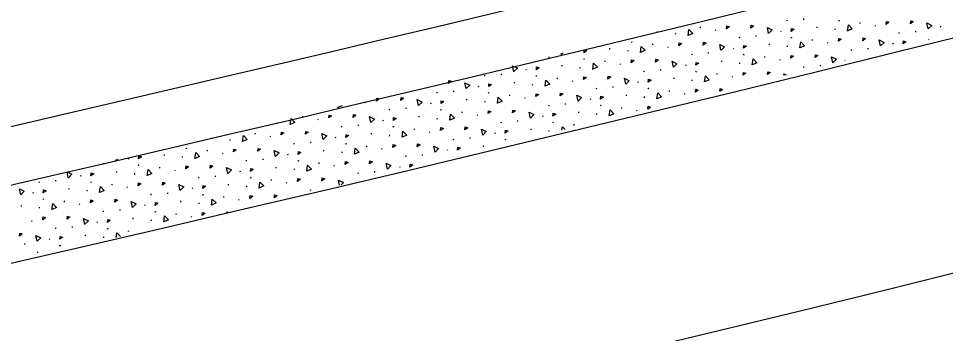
# Model space of a CAD drawing. Extents: x 2338610 to 2351914, y 366540 to 376484.
# Drawn here: x 2348180.75 to 2348229.46, y 367537.47 to 367554.01 of the extents above; entities that cross this region are included whole.
import ezdxf

# ---------------------------------------------------------------- set-up
doc = ezdxf.new("R2010")
doc.units = 0
for name, color, linetype in [('RD_HC_Cl', 7, 'Continuous'), ('RD_PD_ConcMed', 7, 'Continuous'), ('RD_PD_Final_LnLine', 7, 'Continuous')]:
    doc.layers.add(name, color=color, linetype=linetype)

msp = doc.modelspace()

# ---------------------------------------------------------------- linework, layer by layer
at = {"layer": 'RD_HC_Cl'}
msp.add_arc((2347533.93, 370355.677), 2880.79, 281.440729, 295.940729, dxfattribs=at)
at = {"layer": 'RD_PD_ConcMed'}
for p, q in [((2348221.149, 367553.886), (2348221.153, 367553.94)), ((2348222.02, 367553.954), (2348222.025, 367554.009)), ((2348223.836, 367553.917), (2348223.868, 367553.893)), ((2348223.861, 367553.913), (2348223.894, 367553.889)), ((2348215.502, 367553.664), (2348215.51, 367553.657)), ((2348216.591, 367553.519), (2348216.595, 367553.573)), ((2348217.363, 367553.416), (2348217.395, 367553.393)), ((2348222.712, 367553.517), (2348222.716, 367553.572)), ((2348223.666, 367553.42), (2348223.67, 367553.474)), ((2348224.974, 367553.75), (2348224.978, 367553.804)), ((2348225.747, 367553.648), (2348225.779, 367553.624)), ((2348229.189, 367553.605), (2348229.211, 367553.56)), ((2348214.329, 367553.286), (2348214.333, 367553.34)), ((2348215.282, 367553.188), (2348215.286, 367553.243)), ((2348218.645, 367552.995), (2348218.649, 367553.049)), ((2348219.516, 367553.063), (2348219.52, 367553.118)), ((2348220.806, 367553.374), (2348220.828, 367553.329)), ((2348221.332, 367553.026), (2348221.364, 367553.002)), ((2348221.357, 367553.021), (2348221.389, 367552.997)), ((2348222.469, 367552.859), (2348222.473, 367552.913)), ((2348227.028, 367553.226), (2348227.032, 367553.281)), ((2348227.899, 367553.294), (2348227.903, 367553.349)), ((2348228.594, 367552.9), (2348228.595, 367552.912)), ((2348211.824, 367552.394), (2348211.828, 367552.449)), ((2348212.948, 367552.795), (2348212.98, 367552.771)), ((2348212.973, 367552.79), (2348213.005, 367552.766)), ((2348214.086, 367552.627), (2348214.09, 367552.682)), ((2348214.859, 367552.525), (2348214.891, 367552.501)), ((2348218.301, 367552.483), (2348218.323, 367552.438)), ((2348220.207, 367552.626), (2348220.211, 367552.68)), ((2348221.161, 367552.529), (2348221.165, 367552.583)), ((2348223.242, 367552.757), (2348223.274, 367552.733)), ((2348225.394, 367552.403), (2348225.398, 367552.458)), ((2348226.684, 367552.714), (2348226.706, 367552.669)), ((2348208.628, 367551.94), (2348208.632, 367551.995)), ((2348209.283, 367552.113), (2348209.27, 367552.177)), ((2348209.375, 367552.203), (2348209.287, 367552.116)), ((2348209.917, 367552.251), (2348209.939, 367552.206)), ((2348212.778, 367552.297), (2348212.782, 367552.352)), ((2348216.14, 367552.103), (2348216.144, 367552.158)), ((2348217.011, 367552.172), (2348217.015, 367552.226)), ((2348218.827, 367552.135), (2348218.859, 367552.111)), ((2348218.852, 367552.13), (2348218.884, 367552.106)), ((2348219.964, 367551.967), (2348219.969, 367552.022)), ((2348224.523, 367552.335), (2348224.527, 367552.389)), ((2348209.319, 367551.503), (2348209.323, 367551.558)), ((2348210.273, 367551.406), (2348210.277, 367551.46)), ((2348210.443, 367551.903), (2348210.476, 367551.879)), ((2348210.469, 367551.899), (2348210.501, 367551.875)), ((2348211.581, 367551.736), (2348211.585, 367551.79)), ((2348212.354, 367551.634), (2348212.386, 367551.61)), ((2348215.796, 367551.591), (2348215.818, 367551.546)), ((2348217.703, 367551.735), (2348217.707, 367551.789)), ((2348218.656, 367551.637), (2348218.66, 367551.692)), ((2348220.737, 367551.865), (2348220.769, 367551.841)), ((2348222.018, 367551.443), (2348222.023, 367551.498)), ((2348222.89, 367551.512), (2348222.894, 367551.566)), ((2348224.179, 367551.823), (2348224.184, 367551.813)), ((2348205.252, 367550.981), (2348205.256, 367551.035)), ((2348206.123, 367551.049), (2348206.127, 367551.104)), ((2348207.413, 367551.36), (2348207.435, 367551.315)), ((2348207.939, 367551.012), (2348207.971, 367550.988)), ((2348207.964, 367551.007), (2348207.996, 367550.984)), ((2348213.635, 367551.212), (2348213.639, 367551.267)), ((2348214.506, 367551.28), (2348214.51, 367551.335)), ((2348216.322, 367551.243), (2348216.354, 367551.219)), ((2348216.347, 367551.239), (2348216.379, 367551.215)), ((2348217.46, 367551.076), (2348217.464, 367551.13)), ((2348218.232, 367550.974), (2348218.265, 367550.95)), ((2348204.908, 367550.469), (2348204.93, 367550.424)), ((2348206.814, 367550.612), (2348206.819, 367550.666)), ((2348207.768, 367550.515), (2348207.772, 367550.569)), ((2348209.076, 367550.845), (2348209.081, 367550.899)), ((2348209.849, 367550.743), (2348209.881, 367550.719)), ((2348213.291, 367550.7), (2348213.313, 367550.655)), ((2348215.198, 367550.843), (2348215.202, 367550.898)), ((2348216.151, 367550.746), (2348216.156, 367550.8)), ((2348202.747, 367550.089), (2348202.751, 367550.144)), ((2348203.618, 367550.158), (2348203.622, 367550.212)), ((2348205.434, 367550.121), (2348205.466, 367550.097)), ((2348205.459, 367550.116), (2348205.491, 367550.092)), ((2348206.572, 367549.953), (2348206.576, 367550.008)), ((2348211.13, 367550.321), (2348211.135, 367550.375)), ((2348212.001, 367550.389), (2348212.006, 367550.444)), ((2348212.693, 367549.952), (2348212.697, 367550.006)), ((2348213.817, 367550.352), (2348213.849, 367550.328)), ((2348213.843, 367550.348), (2348213.875, 367550.324)), ((2348214.955, 367550.185), (2348214.959, 367550.239)), ((2348215.728, 367550.083), (2348215.76, 367550.059)), ((2348198.961, 367549.62), (2348198.993, 367549.596)), ((2348202.403, 367549.578), (2348202.425, 367549.532)), ((2348204.31, 367549.721), (2348204.314, 367549.775)), ((2348205.263, 367549.623), (2348205.268, 367549.678)), ((2348207.344, 367549.851), (2348207.376, 367549.827)), ((2348208.626, 367549.429), (2348208.63, 367549.484)), ((2348209.497, 367549.498), (2348209.501, 367549.552)), ((2348210.787, 367549.809), (2348210.809, 367549.764)), ((2348213.647, 367549.855), (2348213.651, 367549.909)), ((2348197.533, 367549.33), (2348197.54, 367549.38)), ((2348197.76, 367549.432), (2348197.538, 367549.331)), ((2348200.242, 367549.198), (2348200.246, 367549.253)), ((2348201.113, 367549.266), (2348201.117, 367549.321)), ((2348202.929, 367549.229), (2348202.961, 367549.205)), ((2348202.954, 367549.225), (2348202.986, 367549.201)), ((2348204.067, 367549.062), (2348204.071, 367549.116)), ((2348210.188, 367549.061), (2348210.193, 367549.115)), ((2348211.142, 367548.963), (2348211.146, 367549.018)), ((2348211.313, 367549.461), (2348211.345, 367549.437)), ((2348211.338, 367549.456), (2348211.37, 367549.432)), ((2348212.45, 367549.293), (2348212.454, 367549.348)), ((2348213.223, 367549.191), (2348213.255, 367549.167)), ((2348194.375, 367548.501), (2348194.379, 367548.555)), ((2348195.684, 367548.831), (2348195.688, 367548.885)), ((2348196.456, 367548.729), (2348196.488, 367548.705)), ((2348199.899, 367548.686), (2348199.92, 367548.641)), ((2348201.805, 367548.829), (2348201.809, 367548.884)), ((2348202.759, 367548.732), (2348202.763, 367548.786)), ((2348204.84, 367548.96), (2348204.872, 367548.936)), ((2348206.121, 367548.538), (2348206.125, 367548.593)), ((2348206.992, 367548.607), (2348206.996, 367548.661)), ((2348208.282, 367548.918), (2348208.304, 367548.872)), ((2348208.808, 367548.569), (2348208.84, 367548.545)), ((2348208.833, 367548.565), (2348208.865, 367548.541)), ((2348192.094, 367548.081), (2348192.098, 367548.078)), ((2348197.738, 367548.307), (2348197.742, 367548.361)), ((2348198.609, 367548.375), (2348198.613, 367548.43)), ((2348200.425, 367548.338), (2348200.457, 367548.314)), ((2348200.45, 367548.334), (2348200.482, 367548.31)), ((2348201.562, 367548.171), (2348201.566, 367548.225)), ((2348202.335, 367548.069), (2348202.367, 367548.045)), ((2348205.777, 367548.026), (2348205.799, 367547.981)), ((2348207.684, 367548.169), (2348207.688, 367548.224)), ((2348208.637, 367548.072), (2348208.641, 367548.126)), ((2348209.946, 367548.402), (2348209.95, 367548.457)), ((2348190.917, 367547.707), (2348190.921, 367547.761)), ((2348191.871, 367547.609), (2348191.875, 367547.664)), ((2348193.179, 367547.939), (2348193.183, 367547.994)), ((2348193.951, 367547.837), (2348193.984, 367547.813)), ((2348196.104, 367547.484), (2348196.108, 367547.538)), ((2348197.394, 367547.795), (2348197.416, 367547.75)), ((2348199.3, 367547.938), (2348199.304, 367547.992)), ((2348200.254, 367547.841), (2348200.258, 367547.895)), ((2348203.616, 367547.647), (2348203.62, 367547.701)), ((2348204.487, 367547.715), (2348204.491, 367547.77)), ((2348206.303, 367547.678), (2348206.335, 367547.654)), ((2348206.328, 367547.674), (2348206.36, 367547.65)), ((2348189.536, 367547.215), (2348189.568, 367547.191)), ((2348189.562, 367547.211), (2348189.594, 367547.187)), ((2348190.674, 367547.048), (2348190.678, 367547.103)), ((2348195.233, 367547.415), (2348195.237, 367547.47)), ((2348196.796, 367547.047), (2348196.8, 367547.101)), ((2348197.92, 367547.447), (2348197.952, 367547.423)), ((2348197.945, 367547.442), (2348197.977, 367547.418)), ((2348199.057, 367547.279), (2348199.062, 367547.334)), ((2348199.83, 367547.177), (2348199.862, 367547.153)), ((2348203.272, 367547.135), (2348203.294, 367547.09)), ((2348205.179, 367547.278), (2348205.183, 367547.333)), ((2348185.871, 367546.533), (2348185.859, 367546.594)), ((2348185.958, 367546.618), (2348185.875, 367546.537)), ((2348186.506, 367546.672), (2348186.528, 367546.627)), ((2348188.412, 367546.815), (2348188.416, 367546.87)), ((2348189.366, 367546.718), (2348189.37, 367546.772)), ((2348191.447, 367546.946), (2348191.479, 367546.922)), ((2348192.728, 367546.524), (2348192.732, 367546.579)), ((2348193.599, 367546.593), (2348193.603, 367546.647)), ((2348194.889, 367546.904), (2348194.911, 367546.858)), ((2348197.749, 367546.949), (2348197.753, 367547.004)), ((2348201.111, 367546.755), (2348201.116, 367546.81)), ((2348201.982, 367546.824), (2348201.987, 367546.878)), ((2348203.798, 367546.787), (2348203.8, 367546.786)), ((2348185.216, 367546.361), (2348185.22, 367546.416)), ((2348187.032, 367546.324), (2348187.064, 367546.3)), ((2348187.057, 367546.32), (2348187.089, 367546.296)), ((2348188.169, 367546.157), (2348188.173, 367546.211)), ((2348194.291, 367546.155), (2348194.295, 367546.21)), ((2348195.244, 367546.058), (2348195.249, 367546.113)), ((2348195.415, 367546.555), (2348195.447, 367546.531)), ((2348195.44, 367546.551), (2348195.472, 367546.527)), ((2348196.553, 367546.388), (2348196.557, 367546.443)), ((2348197.325, 367546.286), (2348197.357, 367546.262)), ((2348200.768, 367546.244), (2348200.79, 367546.198)), ((2348184.001, 367545.781), (2348184.023, 367545.736)), ((2348185.907, 367545.924), (2348185.912, 367545.978)), ((2348186.861, 367545.827), (2348186.865, 367545.881)), ((2348188.942, 367546.055), (2348188.974, 367546.031)), ((2348190.223, 367545.633), (2348190.227, 367545.687)), ((2348191.094, 367545.701), (2348191.099, 367545.756)), ((2348192.384, 367546.012), (2348192.406, 367545.967)), ((2348192.91, 367545.664), (2348192.942, 367545.64)), ((2348192.935, 367545.66), (2348192.968, 367545.636)), ((2348198.607, 367545.864), (2348198.611, 367545.919)), ((2348199.478, 367545.933), (2348199.482, 367545.987)), ((2348181.84, 367545.401), (2348181.844, 367545.456)), ((2348182.711, 367545.47), (2348182.715, 367545.524)), ((2348184.527, 367545.433), (2348184.559, 367545.409)), ((2348184.552, 367545.428), (2348184.584, 367545.404)), ((2348185.665, 367545.265), (2348185.669, 367545.32)), ((2348186.437, 367545.163), (2348186.469, 367545.139)), ((2348189.88, 367545.121), (2348189.902, 367545.076)), ((2348191.786, 367545.264), (2348191.79, 367545.319)), ((2348192.74, 367545.167), (2348192.744, 367545.221)), ((2348194.048, 367545.497), (2348194.052, 367545.551)), ((2348194.821, 367545.395), (2348194.853, 367545.371)), ((2348181.496, 367544.89), (2348181.518, 367544.844)), ((2348183.403, 367545.033), (2348183.407, 367545.087)), ((2348184.356, 367544.935), (2348184.36, 367544.99)), ((2348187.719, 367544.742), (2348187.723, 367544.796)), ((2348188.59, 367544.81), (2348188.594, 367544.864)), ((2348190.406, 367544.773), (2348190.438, 367544.749)), ((2348190.431, 367544.768), (2348190.463, 367544.744)), ((2348191.543, 367544.605), (2348191.547, 367544.66)), ((2348196.102, 367544.973), (2348196.106, 367545.027)), ((2348180.898, 367544.141), (2348180.902, 367544.196)), ((2348182.022, 367544.541), (2348182.054, 367544.517)), ((2348182.047, 367544.537), (2348182.079, 367544.513)), ((2348183.16, 367544.374), (2348183.164, 367544.429)), ((2348183.933, 367544.272), (2348183.965, 367544.248)), ((2348187.375, 367544.23), (2348187.397, 367544.185)), ((2348189.281, 367544.373), (2348189.285, 367544.427)), ((2348190.235, 367544.275), (2348190.239, 367544.33)), ((2348192.316, 367544.503), (2348192.348, 367544.479)), ((2348181.852, 367544.044), (2348181.856, 367544.099)), ((2348185.214, 367543.85), (2348185.218, 367543.905)), ((2348186.085, 367543.919), (2348186.089, 367543.973)), ((2348187.901, 367543.881), (2348187.933, 367543.858)), ((2348187.926, 367543.877), (2348187.958, 367543.853)), ((2348189.038, 367543.714), (2348189.043, 367543.769)), ((2348181.428, 367543.381), (2348181.46, 367543.357)), ((2348184.87, 367543.338), (2348184.892, 367543.293)), ((2348186.777, 367543.481), (2348186.781, 367543.536)), ((2348187.73, 367543.384), (2348187.734, 367543.439)), ((2348189.811, 367543.612), (2348189.843, 367543.588)), ((2348182.709, 367542.959), (2348182.713, 367543.013)), ((2348183.58, 367543.027), (2348183.584, 367543.082)), ((2348185.396, 367542.99), (2348185.428, 367542.966)), ((2348185.421, 367542.986), (2348185.453, 367542.962)), ((2348186.534, 367542.823), (2348186.538, 367542.877)), ((2348181.075, 367542.136), (2348181.08, 367542.191)), ((2348182.365, 367542.447), (2348182.387, 367542.402)), ((2348184.272, 367542.59), (2348184.276, 367542.645)), ((2348185.225, 367542.493), (2348185.23, 367542.547)), ((2348181.767, 367541.699), (2348181.771, 367541.753)), ((2348182.891, 367542.099), (2348182.923, 367542.075)), ((2348182.917, 367542.094), (2348182.949, 367542.07))]:
    msp.add_line(p, q, dxfattribs=at)
for points in [[(2348227.623, 367553.741), (2348227.64, 367553.894), (2348227.772, 367553.853), (2348227.623, 367553.741)], [(2348215.935, 367553.126), (2348215.981, 367553.443), (2348216.178, 367553.236), (2348215.94, 367553.128)], [(2348217.961, 367553.476), (2348217.977, 367553.629), (2348218.109, 367553.588), (2348217.961, 367553.476)], [(2348219.24, 367553.51), (2348219.256, 367553.663), (2348219.389, 367553.622), (2348219.24, 367553.51)], [(2348220.171, 367553.235), (2348220.106, 367553.549), (2348220.362, 367553.422), (2348220.175, 367553.239)], [(2348221.355, 367553.341), (2348221.371, 367553.494), (2348221.504, 367553.452), (2348221.355, 367553.341)], [(2348224.318, 367553.358), (2348224.365, 367553.674), (2348224.562, 367553.468), (2348224.324, 367553.359)], [(2348226.344, 367553.707), (2348226.36, 367553.86), (2348226.493, 367553.819), (2348226.344, 367553.707)], [(2348228.554, 367553.467), (2348228.49, 367553.78), (2348228.746, 367553.654), (2348228.559, 367553.47)], [(2348223.839, 367552.816), (2348223.856, 367552.969), (2348223.988, 367552.928), (2348223.839, 367552.816)], [(2348225.119, 367552.85), (2348225.135, 367553.003), (2348225.267, 367552.962), (2348225.119, 367552.85)], [(2348213.43, 367552.235), (2348213.476, 367552.552), (2348213.674, 367552.345), (2348213.435, 367552.237)], [(2348215.456, 367552.585), (2348215.472, 367552.738), (2348215.605, 367552.696), (2348215.456, 367552.585)], [(2348216.735, 367552.619), (2348216.751, 367552.772), (2348216.884, 367552.731), (2348216.735, 367552.619)], [(2348217.666, 367552.344), (2348217.601, 367552.658), (2348217.857, 367552.531), (2348217.671, 367552.348)], [(2348218.85, 367552.449), (2348218.867, 367552.602), (2348218.999, 367552.561), (2348218.85, 367552.449)], [(2348221.814, 367552.466), (2348221.86, 367552.783), (2348222.057, 367552.576), (2348221.819, 367552.468)], [(2348226.05, 367552.575), (2348225.985, 367552.889), (2348226.241, 367552.762), (2348226.054, 367552.579)], [(2348227.234, 367552.681), (2348227.25, 367552.834), (2348227.382, 367552.793), (2348227.234, 367552.681)], [(2348210.467, 367552.218), (2348210.483, 367552.371), (2348210.616, 367552.33), (2348210.467, 367552.218)], [(2348221.335, 367551.925), (2348221.351, 367552.078), (2348221.483, 367552.036), (2348221.335, 367551.925)], [(2348222.614, 367551.959), (2348222.63, 367552.112), (2348222.763, 367552.071), (2348222.614, 367551.959)], [(2348223.545, 367551.684), (2348223.48, 367551.998), (2348223.736, 367551.871), (2348223.549, 367551.688)], [(2348206.778, 367551.221), (2348206.713, 367551.535), (2348206.969, 367551.408), (2348206.782, 367551.225)], [(2348207.962, 367551.327), (2348207.979, 367551.48), (2348208.111, 367551.438), (2348207.962, 367551.327)], [(2348210.925, 367551.344), (2348210.972, 367551.66), (2348211.169, 367551.454), (2348210.931, 367551.345)], [(2348212.951, 367551.693), (2348212.967, 367551.846), (2348213.1, 367551.805), (2348212.951, 367551.693)], [(2348214.23, 367551.727), (2348214.247, 367551.88), (2348214.379, 367551.839), (2348214.23, 367551.727)], [(2348215.162, 367551.453), (2348215.097, 367551.766), (2348215.353, 367551.64), (2348215.166, 367551.456)], [(2348216.346, 367551.558), (2348216.362, 367551.711), (2348216.494, 367551.67), (2348216.346, 367551.558)], [(2348219.309, 367551.575), (2348219.355, 367551.892), (2348219.552, 367551.685), (2348219.314, 367551.577)], [(2348210.446, 367550.802), (2348210.463, 367550.955), (2348210.595, 367550.914), (2348210.446, 367550.802)], [(2348211.726, 367550.836), (2348211.742, 367550.989), (2348211.874, 367550.948), (2348211.726, 367550.836)], [(2348216.804, 367550.684), (2348216.85, 367551.001), (2348217.048, 367550.794), (2348216.809, 367550.685)], [(2348218.83, 367551.033), (2348218.846, 367551.186), (2348218.979, 367551.145), (2348218.83, 367551.033)], [(2348220.109, 367551.067), (2348220.125, 367551.22), (2348220.258, 367551.179), (2348220.109, 367551.067)], [(2348220.992, 367551.026), (2348220.975, 367551.106), (2348221.09, 367551.05)], [(2348203.342, 367550.605), (2348203.359, 367550.758), (2348203.491, 367550.717), (2348203.342, 367550.605)], [(2348204.273, 367550.33), (2348204.209, 367550.644), (2348204.465, 367550.517), (2348204.278, 367550.334)], [(2348205.458, 367550.435), (2348205.474, 367550.588), (2348205.606, 367550.547), (2348205.458, 367550.435)], [(2348208.421, 367550.452), (2348208.467, 367550.769), (2348208.664, 367550.562), (2348208.426, 367550.454)], [(2348212.657, 367550.561), (2348212.592, 367550.875), (2348212.848, 367550.748), (2348212.661, 367550.565)], [(2348213.841, 367550.667), (2348213.857, 367550.82), (2348213.99, 367550.779), (2348213.841, 367550.667)], [(2348207.942, 367549.911), (2348207.958, 367550.064), (2348208.09, 367550.022), (2348207.942, 367549.911)], [(2348209.221, 367549.945), (2348209.237, 367550.098), (2348209.37, 367550.057), (2348209.221, 367549.945)], [(2348210.152, 367549.67), (2348210.087, 367549.984), (2348210.343, 367549.857), (2348210.156, 367549.674)], [(2348214.299, 367549.792), (2348214.346, 367550.109), (2348214.543, 367549.903), (2348214.305, 367549.794)], [(2348216.325, 367550.142), (2348216.341, 367550.295), (2348216.474, 367550.254), (2348216.325, 367550.142)], [(2348217.606, 367550.191), (2348217.621, 367550.329), (2348217.753, 367550.288), (2348217.632, 367550.197)], [(2348199.558, 367549.679), (2348199.575, 367549.832), (2348199.707, 367549.791), (2348199.558, 367549.679)], [(2348200.838, 367549.713), (2348200.854, 367549.866), (2348200.986, 367549.825), (2348200.838, 367549.713)], [(2348201.769, 367549.439), (2348201.704, 367549.752), (2348201.96, 367549.626), (2348201.773, 367549.442)], [(2348202.953, 367549.544), (2348202.969, 367549.697), (2348203.102, 367549.656), (2348202.953, 367549.544)], [(2348205.916, 367549.561), (2348205.962, 367549.878), (2348206.16, 367549.671), (2348205.921, 367549.563)], [(2348211.336, 367549.775), (2348211.352, 367549.928), (2348211.485, 367549.887), (2348211.336, 367549.775)], [(2348205.437, 367549.019), (2348205.453, 367549.172), (2348205.586, 367549.131), (2348205.437, 367549.019)], [(2348206.716, 367549.053), (2348206.732, 367549.207), (2348206.865, 367549.165), (2348206.716, 367549.053)], [(2348207.647, 367548.779), (2348207.582, 367549.092), (2348207.839, 367548.966), (2348207.652, 367548.782)], [(2348208.831, 367548.884), (2348208.848, 367549.037), (2348208.98, 367548.996), (2348208.831, 367548.884)], [(2348211.795, 367548.901), (2348211.841, 367549.218), (2348212.038, 367549.011), (2348211.8, 367548.903)], [(2348213.821, 367549.257), (2348213.837, 367549.404), (2348213.969, 367549.363), (2348213.833, 367549.26)], [(2348195.028, 367548.438), (2348195.074, 367548.755), (2348195.271, 367548.548), (2348195.033, 367548.44)], [(2348197.054, 367548.788), (2348197.07, 367548.941), (2348197.202, 367548.9), (2348197.054, 367548.788)], [(2348198.333, 367548.822), (2348198.349, 367548.975), (2348198.482, 367548.934), (2348198.333, 367548.822)], [(2348199.264, 367548.547), (2348199.199, 367548.861), (2348199.455, 367548.734), (2348199.268, 367548.551)], [(2348200.448, 367548.653), (2348200.464, 367548.806), (2348200.597, 367548.765), (2348200.448, 367548.653)], [(2348203.411, 367548.67), (2348203.458, 367548.987), (2348203.655, 367548.78), (2348203.416, 367548.671)], [(2348194.549, 367547.897), (2348194.565, 367548.05), (2348194.698, 367548.008), (2348194.549, 367547.897)], [(2348195.828, 367547.931), (2348195.844, 367548.084), (2348195.977, 367548.043), (2348195.828, 367547.931)], [(2348200.907, 367547.778), (2348200.953, 367548.095), (2348201.15, 367547.889), (2348200.912, 367547.78)], [(2348202.932, 367548.128), (2348202.949, 367548.281), (2348203.081, 367548.24), (2348202.932, 367548.128)], [(2348204.212, 367548.162), (2348204.228, 367548.315), (2348204.36, 367548.274), (2348204.212, 367548.162)], [(2348205.143, 367547.887), (2348205.078, 367548.201), (2348205.334, 367548.074), (2348205.147, 367547.891)], [(2348206.327, 367547.993), (2348206.343, 367548.146), (2348206.475, 367548.105), (2348206.327, 367547.993)], [(2348209.31, 367548.145), (2348209.336, 367548.327), (2348209.472, 367548.185)], [(2348192.523, 367547.547), (2348192.569, 367547.864), (2348192.767, 367547.657), (2348192.528, 367547.549)], [(2348196.759, 367547.656), (2348196.694, 367547.97), (2348196.95, 367547.843), (2348196.764, 367547.66)], [(2348197.943, 367547.761), (2348197.96, 367547.914), (2348198.092, 367547.873), (2348197.943, 367547.761)], [(2348192.044, 367547.005), (2348192.06, 367547.158), (2348192.193, 367547.117), (2348192.044, 367547.005)], [(2348193.323, 367547.039), (2348193.34, 367547.193), (2348193.472, 367547.151), (2348193.323, 367547.039)], [(2348194.255, 367546.765), (2348194.19, 367547.078), (2348194.446, 367546.952), (2348194.259, 367546.768)], [(2348198.402, 367546.887), (2348198.448, 367547.204), (2348198.645, 367546.997), (2348198.407, 367546.889)], [(2348200.428, 367547.237), (2348200.444, 367547.39), (2348200.576, 367547.349), (2348200.428, 367547.237)], [(2348201.707, 367547.271), (2348201.723, 367547.424), (2348201.856, 367547.383), (2348201.707, 367547.271)], [(2348202.638, 367546.996), (2348202.573, 367547.31), (2348202.829, 367547.183), (2348202.642, 367547)], [(2348203.822, 367547.101), (2348203.838, 367547.255), (2348203.971, 367547.213), (2348203.822, 367547.101)], [(2348187.055, 367546.639), (2348187.071, 367546.792), (2348187.204, 367546.751), (2348187.055, 367546.639)], [(2348190.018, 367546.656), (2348190.065, 367546.973), (2348190.262, 367546.766), (2348190.024, 367546.658)], [(2348195.439, 367546.87), (2348195.455, 367547.023), (2348195.587, 367546.982), (2348195.439, 367546.87)], [(2348187.514, 367545.764), (2348187.56, 367546.081), (2348187.757, 367545.875), (2348187.519, 367545.766)], [(2348189.539, 367546.114), (2348189.556, 367546.267), (2348189.688, 367546.226), (2348189.539, 367546.114)], [(2348190.819, 367546.148), (2348190.835, 367546.301), (2348190.967, 367546.26), (2348190.819, 367546.148)], [(2348191.75, 367545.874), (2348191.685, 367546.187), (2348191.941, 367546.06), (2348191.754, 367545.877)], [(2348192.934, 367545.979), (2348192.95, 367546.132), (2348193.083, 367546.091), (2348192.934, 367545.979)], [(2348195.897, 367545.996), (2348195.943, 367546.313), (2348196.141, 367546.106), (2348195.902, 367545.998)], [(2348197.923, 367546.345), (2348197.939, 367546.498), (2348198.072, 367546.457), (2348197.923, 367546.345)], [(2348199.202, 367546.38), (2348199.218, 367546.533), (2348199.351, 367546.491), (2348199.202, 367546.38)], [(2348200.133, 367546.105), (2348200.068, 367546.418), (2348200.324, 367546.292), (2348200.137, 367546.108)], [(2348201.317, 367546.21), (2348201.333, 367546.363), (2348201.466, 367546.322), (2348201.317, 367546.21)], [(2348183.366, 367545.642), (2348183.301, 367545.956), (2348183.558, 367545.829), (2348183.371, 367545.646)], [(2348184.55, 367545.747), (2348184.567, 367545.901), (2348184.699, 367545.859), (2348184.55, 367545.747)], [(2348195.418, 367545.454), (2348195.434, 367545.607), (2348195.567, 367545.566), (2348195.418, 367545.454)], [(2348196.697, 367545.488), (2348196.714, 367545.641), (2348196.846, 367545.6), (2348196.697, 367545.488)], [(2348185.009, 367544.873), (2348185.055, 367545.19), (2348185.252, 367544.983), (2348185.014, 367544.875)], [(2348187.035, 367545.223), (2348187.051, 367545.376), (2348187.183, 367545.335), (2348187.035, 367545.223)], [(2348188.314, 367545.257), (2348188.33, 367545.41), (2348188.463, 367545.369), (2348188.314, 367545.257)], [(2348189.245, 367544.982), (2348189.18, 367545.296), (2348189.436, 367545.169), (2348189.249, 367544.986)], [(2348190.429, 367545.088), (2348190.445, 367545.241), (2348190.578, 367545.199), (2348190.429, 367545.088)], [(2348193.392, 367545.104), (2348193.439, 367545.421), (2348193.636, 367545.215), (2348193.398, 367545.106)], [(2348197.619, 367545.261), (2348197.564, 367545.527), (2348197.82, 367545.4), (2348197.698, 367545.281)], [(2348180.862, 367544.751), (2348180.797, 367545.064), (2348181.053, 367544.938), (2348180.866, 367544.754)], [(2348182.046, 367544.856), (2348182.062, 367545.009), (2348182.194, 367544.968), (2348182.046, 367544.856)], [(2348192.913, 367544.563), (2348192.93, 367544.716), (2348193.062, 367544.675), (2348192.913, 367544.563)], [(2348194.193, 367544.597), (2348194.209, 367544.75), (2348194.341, 367544.709), (2348194.193, 367544.597)], [(2348195.06, 367544.63), (2348195.059, 367544.636), (2348195.067, 367544.632)], [(2348182.504, 367543.982), (2348182.55, 367544.299), (2348182.748, 367544.092), (2348182.509, 367543.984)], [(2348184.53, 367544.331), (2348184.546, 367544.485), (2348184.679, 367544.443), (2348184.53, 367544.331)], [(2348185.809, 367544.366), (2348185.825, 367544.519), (2348185.958, 367544.477), (2348185.809, 367544.366)], [(2348186.74, 367544.091), (2348186.675, 367544.405), (2348186.931, 367544.278), (2348186.745, 367544.094)], [(2348187.924, 367544.196), (2348187.941, 367544.349), (2348188.073, 367544.308), (2348187.924, 367544.196)], [(2348190.888, 367544.213), (2348190.934, 367544.53), (2348191.131, 367544.323), (2348190.893, 367544.215)], [(2348188.383, 367543.322), (2348188.429, 367543.639), (2348188.626, 367543.432), (2348188.388, 367543.324)], [(2348190.409, 367543.672), (2348190.425, 367543.825), (2348190.557, 367543.783), (2348190.409, 367543.672)], [(2348191.698, 367543.801), (2348191.704, 367543.859), (2348191.804, 367543.827)], [(2348182.025, 367543.44), (2348182.041, 367543.593), (2348182.174, 367543.552), (2348182.025, 367543.44)], [(2348183.304, 367543.474), (2348183.321, 367543.627), (2348183.453, 367543.586), (2348183.304, 367543.474)], [(2348184.236, 367543.2), (2348184.171, 367543.513), (2348184.427, 367543.386), (2348184.24, 367543.203)], [(2348185.42, 367543.305), (2348185.436, 367543.458), (2348185.568, 367543.417), (2348185.42, 367543.305)], [(2348180.8, 367542.583), (2348180.816, 367542.736), (2348180.948, 367542.695), (2348180.8, 367542.583)], [(2348185.889, 367542.508), (2348185.924, 367542.747), (2348186.107, 367542.556)], [(2348181.731, 367542.308), (2348181.666, 367542.622), (2348181.922, 367542.495), (2348181.735, 367542.312)], [(2348182.915, 367542.414), (2348182.931, 367542.567), (2348183.064, 367542.525), (2348182.915, 367542.414)]]:
    msp.add_lwpolyline(points, dxfattribs=at)
at = {"layer": 'RD_PD_Final_LnLine'}
for radius, end in [(2859.79, 291.465397), (2887.79, 291.594881), (2899.79, 291.348467), (2871.79, 288.717673), (2883.79, 288.734281), (2911.79, 288.974322)]:
    msp.add_arc((2347533.93, 370355.677), radius, 280.380274, end, dxfattribs=at)

doc.saveas('drawing.dxf')
